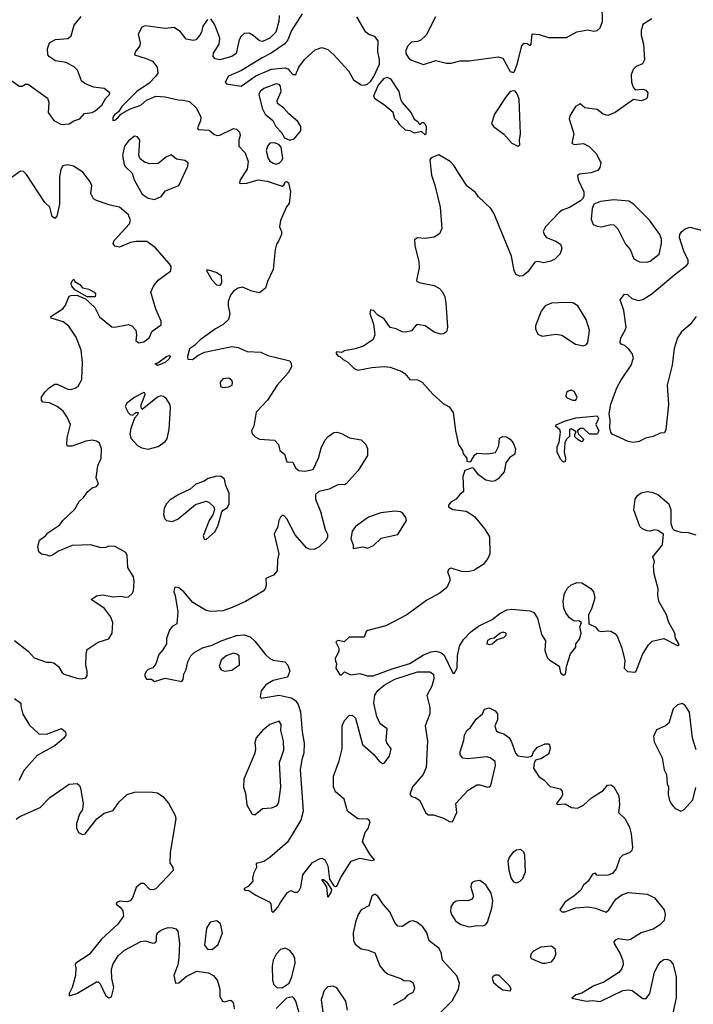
# Model space of a CAD drawing. Extents: x 1603745 to 1745082, y 385868 to 533966.
# Tile 573 of 646: x 1648199 to 1652628, y 480245 to 486717. Entities that reach past the tile are written whole.
import ezdxf

# ---------------------------------------------------------------- set-up
doc = ezdxf.new("R2010")
doc.units = 0

msp = doc.modelspace()

# ---------------------------------------------------------------- linework, layer by layer
at = {"layer": '0CON20XD'}
for points in [[(1651445, 486370), (1651453.3, 486376.7), (1651469.2, 486425), (1651500, 486545), (1651515, 486563.3), (1651535, 486560), (1651555, 486547.5), (1651562.5, 486555), (1651567.5, 486622.5), (1651615, 486620), (1651675, 486600), (1651795, 486599.2), (1651862.7, 486637.3), (1651935, 486650.8), (1651975, 486640.8), (1651995, 486645.7), (1652015.9, 486664.1), (1652030.4, 486705), (1652028.1, 486805)], [(1647824.6, 486725), (1647783.8, 486645), (1647787.7, 486605), (1647832.2, 486535), (1647873.6, 486513.6), (1647899.5, 486509.5), (1647965, 486513.6), (1647982.9, 486505), (1647982.4, 486447.6), (1647955.6, 486375), (1647962.2, 486355), (1647975, 486340.8), (1648045, 486313.3), (1648125, 486324), (1648155, 486310), (1648195, 486278.8), (1648215, 486278.8), (1648237.7, 486292.3), (1648255, 486292), (1648381.7, 486201.7), (1648392, 486175), (1648385.9, 486105.9), (1648425, 486054), (1648475, 486028.5)], [(1648475, 486028.5), (1648525, 486033.1), (1648555, 486051.4), (1648594, 486065), (1648625, 486099.4), (1648675, 486107.5), (1648695, 486117.1), (1648739.5, 486155), (1648765, 486201.2), (1648790, 486225), (1648792.5, 486235), (1648754.4, 486264.4), (1648685, 486273.2), (1648627.1, 486297.1), (1648605.3, 486315.3), (1648579.1, 486385), (1648560, 486405), (1648505, 486434.5), (1648435, 486446.9), (1648395, 486471.4), (1648384.4, 486485), (1648381.9, 486525), (1648396.2, 486565), (1648435, 486585.5), (1648515, 486592.5), (1648538.5, 486611.5), (1648558.7, 486681.3), (1648603.2, 486736.8)], [(1649905.6, 486745), (1649902.7, 486705), (1649884.4, 486635), (1649845, 486594.5), (1649795, 486572.2), (1649775, 486577.1), (1649733.5, 486613.5), (1649707.6, 486627.6), (1649674.5, 486625.5), (1649655, 486608), (1649641.9, 486585), (1649622.5, 486495), (1649593.3, 486475), (1649515, 486452.2), (1649485, 486459.2), (1649470.8, 486475), (1649473.6, 486496.4), (1649511.5, 486555), (1649514.4, 486595), (1649482.4, 486682.4), (1649455, 486722)], [(1650057.6, 486755), (1649986.5, 486645), (1649962, 486585), (1649942, 486558), (1649852.6, 486497.4), (1649793.2, 486466.8), (1649658.3, 486381.7), (1649571.2, 486345), (1649550, 486305), (1649560, 486295), (1649655, 486280), (1649752.2, 486347.8), (1649855, 486390.5), (1649945, 486400.5), (1649963.2, 486393.2), (1649978, 486375), (1649995, 486356.2), (1650015, 486355.6), (1650034.1, 486405), (1650071.8, 486455), (1650142.2, 486517.8), (1650185, 486534.2), (1650225, 486520.5), (1650265, 486486.5), (1650360.5, 486380.5), (1650395, 486321.2), (1650445, 486289.2), (1650465, 486285.5), (1650485, 486292.3), (1650507.5, 486312.5), (1650526.9, 486343.1), (1650565.3, 486425.3), (1650565.9, 486455.9), (1650553.3, 486505), (1650556.9, 486576.9), (1650534, 486605), (1650495, 486619.6), (1650474.6, 486635), (1650415.8, 486735)], [(1650933.3, 486735), (1650870.8, 486615), (1650837.4, 486582.6), (1650815, 486573.1), (1650775, 486569.5), (1650750.4, 486545), (1650738.1, 486515), (1650737.5, 486495), (1650756, 486465), (1650775, 486450), (1650855, 486421.4), (1650935, 486448.6), (1651005, 486430.8), (1651035, 486430), (1651095, 486447.1), (1651155, 486445.8), (1651345, 486472), (1651375, 486463.3), (1651423.8, 486375), (1651445, 486370)], [(1649435, 486718.8), (1649404.3, 486675), (1649395.7, 486635), (1649384.2, 486615), (1649358, 486585), (1649339.2, 486579.2), (1649295, 486588.1), (1649257.6, 486637.6), (1649215, 486664.3), (1649155, 486659.5), (1649025, 486675.7), (1649001.7, 486668.3), (1648978.3, 486621.7), (1648990.6, 486565), (1648989.4, 486545), (1648959.2, 486505), (1648953.3, 486485), (1649031.9, 486461.9), (1649072.9, 486442.9), (1649103.8, 486405), (1649107.5, 486365), (1649095.5, 486345), (1649050.4, 486299.6), (1648970, 486245), (1648870.6, 486145), (1648850, 486110), (1648825, 486094), (1648812.5, 486075), (1648812.5, 486055), (1648825, 486056.2), (1648845, 486070.8), (1648864.1, 486095.9), (1648921.8, 486128.2), (1648996.3, 486153.7), (1649032.3, 486187.7), (1649095, 486213.6), (1649155, 486210.4), (1649240.6, 486189.4), (1649275, 486188.3), (1649315, 486178.1), (1649362.1, 486135), (1649389.5, 486075), (1649387.8, 486052.2), (1649368.6, 486005), (1649373.8, 485993.8), (1649445, 485991.5), (1649475, 485963.1), (1649495, 485954.5), (1649515, 485958.5), (1649605, 486001.4), (1649625, 485997.1), (1649645, 485976.2), (1649649.2, 485955), (1649639.5, 485925), (1649640, 485885), (1649681.2, 485841.2), (1649700.5, 485785), (1649696, 485734), (1649649.2, 485665), (1649644, 485645), (1649649.5, 485639.5), (1649692.4, 485642.4), (1649766.4, 485663.6), (1649825.6, 485655.6), (1649925, 485623.3), (1649935, 485630), (1649945, 485650), (1649955, 485652.5), (1649967.5, 485645), (1649978.8, 485585), (1649971.7, 485508.3), (1649953, 485487), (1649913, 485397), (1649907.5, 485355), (1649920, 485325), (1649921.2, 485305), (1649901.7, 485261.7), (1649888.3, 485241.7), (1649880, 485205), (1649866, 485075), (1649828.6, 484995), (1649815, 484951.2), (1649775, 484922), (1649725, 484932), (1649665, 484958.5), (1649635, 484952.1), (1649605, 484932.9), (1649585.2, 484905), (1649570.9, 484865), (1649569.7, 484835), (1649582, 484785), (1649571.2, 484745), (1649536.9, 484713.1), (1649486.9, 484685), (1649385, 484613.1), (1649347.8, 484575), (1649315, 484553.3), (1649301.8, 484501.8), (1649305.8, 484485.8), (1649335, 484482), (1649371.1, 484508.9), (1649415, 484531.2), (1649595, 484569.6), (1649635, 484561.5), (1649695, 484535.7), (1649785, 484532), (1649830.3, 484510.3), (1649885, 484495.7), (1649975, 484474), (1649985, 484457.5), (1649986.7, 484435), (1649964.4, 484395), (1649891.9, 484315), (1649829.4, 484215), (1649755, 484136.7), (1649738, 484045), (1649723.8, 484015), (1649727.5, 483995), (1649747.5, 483975), (1649775, 483960), (1649875, 483952.5), (1649900, 483925), (1649910, 483885), (1649940.7, 483860.7), (1649955, 483810), (1649995, 483807.5), (1650011.7, 483771.7), (1650035, 483753.8), (1650075, 483748.8), (1650129.7, 483760.3), (1650164, 483835), (1650180.6, 483899.4), (1650208.2, 483955), (1650225, 483975.5), (1650265, 484002.9), (1650285, 484004.6), (1650316, 483996), (1650367.4, 483967.4), (1650444.3, 483954.3), (1650476, 483925), (1650487.1, 483897.1), (1650485, 483852.5), (1650425, 483753.8), (1650345, 483666.7), (1650335, 483660), (1650295, 483661.2), (1650235, 483630), (1650165, 483616.2), (1650143.3, 483595), (1650144, 483565), (1650178, 483485), (1650208.8, 483365), (1650224, 483335), (1650224, 483315), (1650214, 483295), (1650167.8, 483252.2), (1650135, 483234.3), (1650105, 483235.6), (1650085, 483244.4), (1650010.8, 483330.8), (1649955.6, 483435.6), (1649935, 483457.5), (1649925, 483457.5), (1649915, 483447.5), (1649903.3, 483425), (1649896.2, 483385), (1649872.5, 483335), (1649902.5, 483205), (1649893.8, 483166.2), (1649891.2, 483095), (1649868, 483065), (1649817, 483043), (1649818.8, 482998.8), (1649812.5, 482975), (1649799.8, 482960.2), (1649768.3, 482941.7), (1649685, 482891.5), (1649596.7, 482853.3), (1649535, 482831.5), (1649455, 482826.2), (1649425, 482833.9), (1649337, 482887), (1649278.6, 482955), (1649245, 482983.3), (1649225, 482987.5), (1649217, 482983), (1649213.1, 482955), (1649222.2, 482932.2), (1649239.4, 482825), (1649233.2, 482746.8), (1649202.1, 482727.9), (1649183.8, 482705), (1649165, 482650), (1649163.8, 482615), (1649141.4, 482575), (1649114.5, 482545), (1649095, 482483.3), (1649075, 482457.5), (1649045, 482446), (1649034, 482435), (1649022, 482415), (1649021.7, 482401.7), (1649033, 482383), (1649065, 482381.2), (1649086.2, 482366.2), (1649155, 482388.6), (1649265, 482366.7), (1649275, 482380), (1649278.8, 482415), (1649294.4, 482445.6), (1649304.1, 482495.9), (1649323.8, 482535), (1649343.9, 482556.1), (1649401.9, 482588.1), (1649464.7, 482604.7), (1649525, 482634.8), (1649625, 482669), (1649675, 482673.7), (1649715, 482660.6), (1649745, 482632.4), (1649815, 482544.5), (1649845, 482518.1), (1649865, 482506.9), (1649943.3, 482495), (1649961.9, 482475), (1649976, 482435), (1649959.2, 482395), (1649866.3, 482373.7), (1649817.5, 482345), (1649786.7, 482305), (1649780, 482265), (1649786.4, 482256.4), (1649905, 482277.1), (1649985, 482260.3), (1650011.8, 482241.8), (1650029.8, 482215), (1650045, 482167.5), (1650056.6, 482036.6), (1650070.5, 481960.5)], [(1652355, 486722), (1652295.9, 486684.1), (1652284.1, 486645.9), (1652285.9, 486615.9), (1652300.8, 486555), (1652306.4, 486453.6), (1652293, 486427), (1652251.7, 486408.3), (1652231.7, 486388.3), (1652219.2, 486355), (1652220.8, 486305), (1652232.1, 486272.1), (1652245, 486256.2), (1652295, 486260), (1652315, 486254), (1652328.1, 486235), (1652325, 486203.3), (1652315, 486193.8), (1652285, 486184), (1652235, 486192.5), (1652115, 486106), (1652065, 486086), (1652035, 486096.2), (1651995, 486126.7), (1651915, 486136.2), (1651885, 486163.3), (1651852.5, 486145), (1651815.8, 486085), (1651811.9, 486065), (1651842.7, 485967.3), (1651830, 485905), (1651845, 485896.2), (1651905, 485902.2), (1651944, 485884), (1651990.5, 485835), (1652019.1, 485775), (1652014.4, 485745.6), (1652000, 485725), (1651955, 485709.2), (1651879.3, 485700.7), (1651867.5, 485692.5), (1651871.2, 485665), (1651907.5, 485585), (1651908, 485555), (1651900.5, 485539.5), (1651886.7, 485525), (1651815, 485482), (1651765.8, 485464.2), (1651745, 485448.8), (1651656.2, 485355), (1651641.2, 485325), (1651649.3, 485299.3), (1651662.5, 485285), (1651725, 485260.6), (1651755, 485240.8), (1651763.6, 485215), (1651751.7, 485178.3), (1651717.8, 485142.2), (1651691.3, 485128.7), (1651645, 485119.2), (1651605, 485126.7), (1651585, 485122.5), (1651540.9, 485059.1), (1651506.8, 485033.2), (1651485, 485030.8), (1651462.4, 485042.4), (1651449.2, 485065), (1651432.3, 485162.3), (1651317.5, 485445), (1651295.9, 485475.9), (1651215, 485553.3), (1651195, 485580), (1651142.3, 485622.3), (1651086, 485706), (1651056.2, 485755), (1651030, 485785), (1650955, 485827.5), (1650905, 485807.5), (1650896.7, 485795), (1650905.8, 485695), (1650929.4, 485629.4), (1650962.7, 485485), (1650974.4, 485345), (1650960.3, 485309.7), (1650925, 485287.1), (1650865, 485278), (1650815, 485283.3), (1650795, 485270), (1650797, 485233), (1650824, 485125), (1650826.2, 485085), (1650807.5, 485005), (1650810, 484995), (1650835, 484986.2), (1650925, 484970), (1650959.4, 484949.4), (1650978.8, 484928.8), (1650994.2, 484895), (1651000, 484855), (1651011.4, 484695), (1651005, 484664), (1650985, 484650.8), (1650965, 484649.2), (1650925, 484662.5), (1650865, 484703.8), (1650815, 484713.8), (1650802.9, 484707.1), (1650775, 484671.2), (1650737.3, 484662.7), (1650715, 484664.3), (1650675, 484684.2), (1650635, 484694.4), (1650595, 484750), (1650554.2, 484774.2), (1650525, 484806.2), (1650505, 484810), (1650502, 484785), (1650526, 484715), (1650534.2, 484645.8), (1650524.3, 484615), (1650458.8, 484571.2), (1650405, 484552.2), (1650335, 484540), (1650315, 484530), (1650285, 484532.5), (1650277.5, 484525), (1650292.5, 484505), (1650305, 484502.5), (1650325, 484482.5), (1650355.9, 484465.9), (1650397.5, 484425), (1650423, 484413), (1650515, 484430.9), (1650595, 484437.7), (1650635, 484432.7), (1650707.4, 484407.4), (1650730.9, 484390.9), (1650765, 484351.2), (1650815, 484350.4), (1650844.8, 484334.8), (1650915, 484254.3), (1650982.9, 484192.9), (1651023, 484173), (1651050, 484135), (1651065.6, 484015), (1651084.5, 483925), (1651111.2, 483885), (1651115, 483863.3), (1651140, 483835), (1651140, 483815), (1651155, 483810), (1651166.4, 483813.6), (1651190, 483855), (1651205, 483866.7), (1651275, 483862.2), (1651328.1, 483871.9), (1651349.2, 483915), (1651354.3, 483965), (1651375, 483977.8), (1651400, 483975), (1651425, 483959.4), (1651443.1, 483935), (1651460, 483895), (1651455, 483861.2), (1651421.9, 483838.1), (1651395.8, 483805), (1651384.2, 483745), (1651345, 483699.2), (1651325, 483685.6), (1651305, 483681.1), (1651265, 483690.8), (1651216.7, 483725), (1651185, 483766.7), (1651175, 483770), (1651125, 483752.5), (1651112.9, 483715), (1651117.5, 483615), (1651092.5, 483595), (1651070, 483565), (1651034.2, 483545.8), (1651017.5, 483525), (1651017.5, 483515), (1651046.9, 483496.9), (1651135, 483485.5), (1651170.6, 483465), (1651190.1, 483450.1), (1651258.3, 483368.3), (1651287.6, 483317.6), (1651290.4, 483205), (1651278.2, 483175), (1651247.1, 483135), (1651185, 483096.1), (1651145, 483088.5), (1651105, 483089.1), (1651035, 483111.4), (1651021.9, 483108.1), (1651011.2, 483088.8), (1651027.5, 483045), (1651027.6, 483027.6), (1651006.7, 482985), (1650962.3, 482947.7), (1650875, 482901.1), (1650745.3, 482804.7), (1650607.6, 482732.4), (1650488, 482702), (1650477.5, 482695), (1650465, 482657.5), (1650365, 482657.5), (1650331.7, 482628.3), (1650295, 482636.7), (1650285, 482632.5), (1650277.5, 482625), (1650296.7, 482585), (1650296.7, 482563.3), (1650273, 482517), (1650275, 482500), (1650282.5, 482485), (1650277.5, 482455), (1650305, 482410), (1650315, 482410), (1650335, 482430), (1650375, 482410), (1650435, 482418.8), (1650484.2, 482404.2), (1650524, 482404), (1650649.1, 482450.9), (1650765, 482484.1), (1650855, 482542), (1650905, 482561.6), (1650935.7, 482565.7), (1650967.7, 482557.7), (1650990.1, 482540.1), (1651045, 482426.7), (1651055, 482420), (1651076.2, 482455), (1651077.7, 482535), (1651091.7, 482598.3), (1651116.9, 482643.1), (1651165.8, 482694.2), (1651215, 482731.2), (1651304.6, 482775), (1651355, 482814.2), (1651402.1, 482837.9), (1651435, 482842.9), (1651555, 482830.5)], [(1650865, 485960), (1650841.7, 485981.7), (1650795, 485970), (1650767, 485987), (1650735, 485990), (1650697.5, 486025), (1650686.4, 486046.4), (1650666.7, 486065), (1650655, 486106.7), (1650598.8, 486155), (1650535, 486197.1), (1650528.2, 486215), (1650555.4, 486285), (1650595, 486329.5), (1650615, 486338.1), (1650637.2, 486327.2), (1650691.2, 486245), (1650702.9, 486195), (1650715, 486173.3), (1650773.3, 486105), (1650793.6, 486063.6), (1650816.4, 486046.4), (1650825, 486030), (1650835, 486030), (1650845, 486040), (1650855, 486040), (1650865, 486030), (1650872.5, 486015), (1650870, 485965), (1650865, 485960)], [(1649975, 485925.7), (1650005, 485932.5), (1650048, 485985), (1650048.1, 486015), (1650028, 486048), (1649968.3, 486098.3), (1649935, 486135.8), (1649894.2, 486165), (1649892, 486185), (1649917.8, 486245), (1649915, 486278.8), (1649905, 486290), (1649885, 486294.3), (1649805, 486264.4), (1649780, 486245), (1649772.5, 486225), (1649794.5, 486135), (1649812.5, 486095), (1649863.8, 486053.8), (1649884.4, 486015), (1649921.4, 485975), (1649940.9, 485940.9), (1649975, 485925.7)], [(1651475, 485884.3), (1651488.1, 485895), (1651484.3, 485925), (1651492.6, 485967.4), (1651482.5, 486195), (1651469.4, 486229.4), (1651456.4, 486246.4), (1651445, 486250), (1651425, 486243.8), (1651392.9, 486205), (1651321.9, 486095), (1651301.2, 486035), (1651313.8, 486015), (1651382.5, 485965), (1651435, 485904), (1651475, 485884.3)], [(1649085, 485534.4), (1649130, 485555), (1649157.3, 485592.7), (1649245, 485627.5), (1649305, 485753.3), (1649308, 485775), (1649285, 485792), (1649230, 485800), (1649195, 485827.5), (1649163.8, 485815), (1649109.7, 485770.3), (1649055, 485770), (1649020.2, 485780.2), (1648992.6, 485802.6), (1648982.5, 485825), (1648990, 485925), (1648975, 485946.2), (1648955, 485951.2), (1648915, 485921.2), (1648887.5, 485885), (1648874.3, 485825), (1648885.7, 485765), (1648895, 485749.2), (1648938.8, 485708.8), (1648951.4, 485665), (1649005, 485570), (1649044.5, 485544.5), (1649085, 485534.4)], [(1649885, 485767.5), (1649905, 485773.8), (1649921.3, 485788.7), (1649928.6, 485805), (1649918.1, 485878.1), (1649904.3, 485894.3), (1649876.4, 485906.4), (1649845, 485904.4), (1649827.8, 485885), (1649820, 485855), (1649834, 485804), (1649845, 485786), (1649865, 485772.5), (1649885, 485767.5)], [(1648605, 482384.2), (1648635, 482391.2), (1648643.3, 482405), (1648643.8, 482435), (1648634.2, 482475), (1648635.8, 482545.8), (1648642.4, 482577.6), (1648715, 482626), (1648785, 482648), (1648806.9, 482685), (1648811.9, 482755), (1648795.5, 482795), (1648756, 482846), (1648670, 482905), (1648705, 482930), (1648745, 482935.6), (1648815, 482922.1), (1648865, 482927.3), (1648895, 482920), (1648915, 482922.9), (1648939.2, 482945), (1648946.6, 482963.4), (1648952.1, 483025), (1648948.2, 483055), (1648910, 483115), (1648905.4, 483195), (1648896.5, 483215), (1648826.7, 483255), (1648785, 483255.6), (1648765, 483247.5), (1648735, 483245.7), (1648665.7, 483265.7), (1648545, 483260.9), (1648455, 483222.9), (1648415, 483196), (1648395, 483191.2), (1648378, 483198), (1648343, 483203), (1648325, 483220), (1648318, 483255), (1648330, 483295), (1648370, 483325), (1648385, 483343.8), (1648463.9, 483396.1), (1648484.1, 483425.9), (1648561.7, 483498.3), (1648591.2, 483548.8), (1648618.8, 483575), (1648646.1, 483613.9), (1648675, 483640), (1648705, 483647.5), (1648717.5, 483665), (1648702.5, 483705), (1648714.2, 483785), (1648735.7, 483834.3), (1648737.1, 483895), (1648723.6, 483933.6), (1648705, 483946.9), (1648675, 483951.9), (1648635, 483945.6), (1648545, 483913.3), (1648514.2, 483914.2), (1648508.8, 483925), (1648512.3, 483967.7), (1648533.3, 484055), (1648512.5, 484105), (1648485, 484142.9), (1648445, 484174.4), (1648395, 484197.5), (1648352, 484202), (1648342.5, 484215), (1648343.3, 484235), (1648365, 484267.5), (1648395, 484300), (1648429.5, 484320.5), (1648445, 484320), (1648515, 484287.8), (1648535, 484286.7), (1648565, 484294.4), (1648585, 484308.6), (1648607.6, 484352.4), (1648612.1, 484465), (1648604.6, 484545), (1648570.9, 484630.9), (1648521.8, 484701.8), (1648485, 484730.6), (1648407.5, 484755), (1648403.3, 484765), (1648485, 484817.5), (1648500.6, 484839.4), (1648525, 484898.8), (1648535.6, 484904.4), (1648575.6, 484905.6), (1648632.4, 484882.4), (1648693.3, 484825), (1648723.1, 484763.1), (1648805, 484698.1), (1648825, 484695.6), (1648915, 484712.9), (1648936, 484705), (1648964, 484675), (1648968, 484645), (1648963.8, 484605), (1648982.7, 484592.7), (1649015, 484600), (1649051.2, 484625), (1649070.5, 484669.5), (1649129.1, 484710.9), (1649129.5, 484735), (1649095.6, 484815), (1649060.8, 484925), (1649080, 484965), (1649108.8, 485005), (1649193.8, 485065), (1649195.9, 485094.1), (1649185, 485111.2), (1649090, 485220), (1649035, 485258.8), (1648965, 485258.8), (1648928.3, 485251.7), (1648855, 485222), (1648825, 485227.5), (1648813.8, 485245), (1648821.2, 485265), (1648922, 485375), (1648927.7, 485397.7), (1648914.4, 485434.4), (1648856.2, 485485), (1648795, 485497.1), (1648705, 485527.8), (1648685, 485540), (1648667.8, 485575), (1648672.7, 485625), (1648665, 485649.2), (1648615, 485714.3), (1648554.1, 485754.1), (1648516.5, 485763.5), (1648483.1, 485756.9), (1648469.1, 485730.9), (1648460.7, 485685), (1648461.4, 485505), (1648444.1, 485425.9), (1648430.7, 485409.3), (1648412.1, 485422.1), (1648396.7, 485485), (1648365, 485515.8), (1648245, 485698.6), (1648225, 485718), (1648205, 485722), (1648095, 485642)], [(1652325, 485122.5), (1652345, 485130), (1652404.3, 485175), (1652419.6, 485245), (1652419.3, 485275), (1652407.9, 485305), (1652338.9, 485398.9), (1652235, 485504.2), (1652205, 485524.3), (1652105, 485533.1), (1652018.3, 485521.7), (1651973.3, 485505), (1651962, 485475), (1651957.1, 485405), (1651970.3, 485370.3), (1651995, 485358.6), (1652025, 485355.6), (1652085, 485370.8), (1652105, 485368), (1652130.9, 485340.9), (1652181.2, 485241.2), (1652213.1, 485205), (1652237.5, 485145), (1652275, 485124.4), (1652325, 485122.5)], [(1652647.5, 484765), (1652607.5, 484712.5), (1652550.4, 484665), (1652525, 484625.7), (1652503.1, 484555), (1652488.2, 484445), (1652456.5, 484315), (1652465.8, 484185), (1652447.5, 484022.5), (1652438.8, 484001.2), (1652410.7, 483999.3), (1652365, 483977.5), (1652314.1, 483965.9), (1652272.5, 483945), (1652232.3, 483937.7), (1652200, 483945), (1652095, 483992), (1652085.6, 484005.6), (1652079.6, 484035), (1652082.2, 484085), (1652075.8, 484125), (1652085, 484189.2), (1652125, 484295.8), (1652150.8, 484345), (1652219.1, 484445), (1652234.3, 484494.3), (1652225, 484523.3), (1652205, 484550), (1652177.5, 484575), (1652153.6, 484583.6), (1652146.7, 484595), (1652152.5, 484625), (1652180.8, 484675), (1652185.7, 484695), (1652170.8, 484805), (1652146.7, 484875), (1652175, 484913.3), (1652195, 484910), (1652224.7, 484884.7), (1652265, 484870), (1652295, 484877.1), (1652355, 484914.6), (1652508.2, 485045), (1652580.8, 485099.2), (1652593.3, 485115), (1652593.5, 485135), (1652565, 485196), (1652537.3, 485285), (1652539.6, 485305), (1652552.5, 485325), (1652575, 485341.6), (1652605, 485352.1), (1652705, 485326.7)], [(1649515, 484970), (1649495, 484972.1), (1649464.5, 485005), (1649428.8, 485065), (1649432.5, 485075), (1649495.6, 485055.6), (1649524.4, 485034.4), (1649526, 484986), (1649515, 484970)], [(1648644, 484894), (1648562, 484942), (1648542.5, 484965), (1648538.8, 484985), (1648545, 485000), (1648555, 485010), (1648562.5, 484995), (1648595, 484976.7), (1648613.1, 484953.1), (1648655, 484945.8), (1648690, 484925), (1648698.8, 484915), (1648695, 484894.2), (1648644, 484894)], [(1651905, 484572.5), (1651925, 484582), (1651935.6, 484595), (1651944.8, 484675), (1651924.6, 484745), (1651868.6, 484835), (1651835, 484854.5), (1651795, 484858.5), (1651695, 484853.8), (1651653.8, 484835), (1651628.7, 484801.3), (1651589.4, 484705), (1651589.4, 484685), (1651605, 484649.2), (1651635, 484636.7), (1651725, 484649.2), (1651764.1, 484644.1), (1651853.1, 484583.1), (1651905, 484572.5)], [(1649105, 484443.3), (1649090, 484455), (1649108.3, 484461.7), (1649166.2, 484505), (1649185, 484510), (1649192, 484505), (1649180.6, 484485), (1649155, 484464.4), (1649105, 484443.3)], [(1649535, 484298.8), (1649575, 484302.5), (1649595.8, 484315), (1649599.2, 484335), (1649594, 484345), (1649575, 484360), (1649533.9, 484356.1), (1649516.7, 484333.3), (1649520, 484305), (1649535, 484298.8)], [(1649045, 483894.4), (1649109.5, 483910.5), (1649155, 483944), (1649168.3, 483961.7), (1649182.5, 484025), (1649191.7, 484161.7), (1649188, 484185), (1649165.3, 484225.3), (1649145, 484240.9), (1649125, 484243.8), (1649105, 484235.3), (1649003.9, 484153.9), (1648997, 484167), (1648998, 484185), (1649023.8, 484253.8), (1649023, 484263), (1649015, 484266), (1648956, 484235), (1648904.3, 484195.7), (1648893.8, 484175), (1648912, 484135), (1648925, 484121.2), (1648942.5, 484117.5), (1648962.5, 484135), (1648977.5, 484135), (1648975, 484120), (1648953.3, 484096.7), (1648930.6, 484029.4), (1648922.5, 483995), (1648929.1, 483965), (1648975, 483917.3), (1649003.3, 483903.3), (1649045, 483894.4)], [(1651855, 484216.7), (1651863.8, 484235), (1651845, 484272), (1651825, 484280.8), (1651805, 484276), (1651794.4, 484265.6), (1651790, 484245), (1651795, 484233.8), (1651833.3, 484216.7), (1651855, 484216.7)], [(1651775, 483807.5), (1651756.2, 483825), (1651732.1, 483872.1), (1651731.9, 483908.1), (1651745, 483940), (1651755.8, 484005), (1651750.5, 484020.5), (1651722.5, 484045), (1651726.4, 484053.6), (1651782, 484078), (1651855, 484098.8), (1651995, 484112.7), (1652003.8, 484095), (1651986.5, 484055), (1652007.1, 484015), (1651995, 483993.3), (1651945, 483992.5), (1651905, 484030), (1651885, 484030), (1651867.5, 484015), (1651870, 483995), (1651905, 483960), (1651900, 483945), (1651893, 483943), (1651870, 483955), (1651850, 483975), (1651848.3, 483991.7), (1651858.3, 484008.3), (1651825, 484026.7), (1651815, 484022.5), (1651813.3, 483976.7), (1651795, 483960), (1651784.2, 483935), (1651778, 483875), (1651787.5, 483835), (1651785, 483810), (1651775, 483807.5)], [(1649425, 483300), (1649485, 483353.3), (1649503.8, 483395), (1649528.3, 483481.7), (1649536.1, 483493.9), (1649565, 483511.2), (1649575.6, 483535), (1649575.6, 483605), (1649555.6, 483655), (1649546.8, 483696.8), (1649525, 483714.3), (1649495, 483715.5), (1649438.3, 483701.7), (1649408, 483682), (1649356.8, 483663.2), (1649319.2, 483630.8), (1649245, 483596.7), (1649188.7, 483561.3), (1649164.2, 483535), (1649150, 483505), (1649144.5, 483465), (1649154.4, 483435), (1649165, 483424.4), (1649205, 483418.1), (1649242, 483435), (1649355, 483530.8), (1649425, 483551.2), (1649443.3, 483545), (1649476.7, 483515), (1649481.2, 483495), (1649468.3, 483461.7), (1649444.2, 483425), (1649406.7, 483325), (1649411.7, 483301.7), (1649425, 483300)], [(1651555, 482830.5), (1651580.6, 482820.6), (1651602.8, 482782.8), (1651630.8, 482675), (1651655.6, 482635), (1651651.2, 482571.2), (1651666.2, 482525), (1651685, 482506.2), (1651745, 482467.5), (1651754.3, 482424.3), (1651775, 482407.5), (1651785, 482412.5), (1651790, 482425), (1651794.2, 482465), (1651821.3, 482548.7), (1651855, 482592.5), (1651856.7, 482615), (1651880, 482645), (1651891.2, 482685), (1651881.2, 482725), (1651892.5, 482755), (1651876.1, 482766.1), (1651845, 482763.3), (1651815, 482786), (1651788.8, 482818.8), (1651777.6, 482847.6), (1651772.1, 482895), (1651781.1, 482945), (1651800.8, 482979.2), (1651825, 483001.4), (1651865, 483016.7), (1651895, 483014.4), (1651955, 482977.1), (1651972.5, 482955), (1651980, 482915), (1651958.8, 482845), (1651938.8, 482805), (1651940, 482745), (1651982.5, 482725), (1652005, 482700), (1652025, 482696.2), (1652065, 482700.8), (1652085, 482697.1), (1652111.1, 482681.1), (1652128.1, 482665), (1652157.1, 482585), (1652178.6, 482505), (1652174.3, 482454.3), (1652195, 482432.5), (1652245, 482427.5), (1652252.5, 482435), (1652294, 482545), (1652332.7, 482607.3), (1652357.3, 482632.7), (1652435, 482650), (1652525, 482604.2), (1652535, 482610), (1652511.2, 482651.2), (1652506.2, 482685), (1652466.7, 482755), (1652452, 482805), (1652400.6, 482895), (1652394.3, 482935), (1652397.5, 482975), (1652370, 483075), (1652365.5, 483125), (1652372.5, 483155), (1652362.5, 483185), (1652426.2, 483265), (1652432.5, 483335), (1652395, 483360), (1652375, 483364), (1652345, 483355.7), (1652325, 483357.8), (1652295, 483368.5), (1652275.9, 483385.9), (1652237.8, 483495), (1652246.7, 483565), (1652261.4, 483588.6), (1652285, 483606.9), (1652324.5, 483615.5), (1652355, 483611.5), (1652395.8, 483595), (1652467.5, 483535), (1652480, 483495), (1652480, 483405), (1652491.7, 483371.7), (1652501.7, 483361.7), (1652545, 483347.5), (1652595, 483345.7), (1652645, 483331.4)], [(1650391.7, 483241.7), (1650455, 483252), (1650485, 483244), (1650525, 483261.2), (1650575, 483308.1), (1650686.3, 483333.7), (1650742.9, 483425), (1650738.1, 483445), (1650717.1, 483475), (1650702.8, 483482.8), (1650665, 483487.3), (1650573.8, 483476.2), (1650492.3, 483447.7), (1650407.5, 483385), (1650385.8, 483355), (1650376, 483305), (1650392.5, 483265), (1650391.7, 483241.7)], [(1651285, 482610), (1651305, 482614), (1651337.5, 482642.5), (1651382.5, 482655), (1651398.3, 482671.7), (1651397.5, 482685), (1651375, 482690), (1651355, 482681.2), (1651318.8, 482651.2), (1651295, 482648), (1651275, 482636.2), (1651270, 482615), (1651285, 482610)], [(1648165, 482636.7), (1648255, 482565.7), (1648295, 482523.3), (1648375, 482493.3), (1648405, 482494.2), (1648426.6, 482486.6), (1648455.6, 482465.6), (1648477.4, 482427.4), (1648491.2, 482415), (1648575, 482388), (1648605, 482384.2)], [(1649545, 482434), (1649595, 482442), (1649643.8, 482476.2), (1649643.3, 482535), (1649626.8, 482546.8), (1649605, 482552), (1649557.5, 482535), (1649525, 482506.2), (1649510, 482465), (1649525, 482442.5), (1649545, 482434)], [(1650070.5, 481960.5), (1650067.5, 481895), (1650053.4, 481853.4), (1650043.8, 481786.2), (1650064.1, 481515), (1650048.7, 481455), (1649959.1, 481310.9), (1649845, 481209.2), (1649805, 481183.3), (1649755, 481170), (1649756.4, 481143.6), (1649737.5, 481105), (1649730, 481075), (1649732.5, 481055), (1649700.8, 481019.2), (1649673.3, 481005), (1649680, 480995), (1649705, 480993.3), (1649751.7, 480961.7), (1649838.5, 480918.5), (1649850, 480905), (1649855, 480860), (1649865, 480847.5), (1649897.3, 480882.7), (1649913.3, 480915), (1649960.5, 480979.5), (1649985, 480992.5), (1650005, 480982.5), (1650025, 480982.5), (1650037.5, 480992.5), (1650048, 481015), (1650060, 481095), (1650124, 481176), (1650175, 481204.3), (1650185, 481206), (1650205, 481194), (1650224.3, 481155), (1650236.7, 481066.7), (1650264.3, 481024.3), (1650275, 481019.2), (1650287.5, 481025), (1650311.4, 481078.6), (1650378.8, 481185), (1650435.8, 481205.8), (1650515, 481190.8), (1650532.5, 481195), (1650502.1, 481232.1), (1650454, 481315), (1650471.2, 481375), (1650490.5, 481399.5), (1650502.5, 481445), (1650497.5, 481455), (1650485, 481462.5), (1650422.5, 481465), (1650355, 481513.8), (1650332.4, 481592.4), (1650275, 481642), (1650263.6, 481675), (1650263.3, 481745), (1650300, 481845), (1650320, 481925), (1650318.9, 482075), (1650335, 482110), (1650366.4, 482143.6), (1650386.2, 482145), (1650407.5, 482125), (1650453.7, 481953.7), (1650525, 481888.6), (1650565, 481841.2), (1650585, 481828), (1650595, 481830), (1650630, 481875), (1650640.8, 481925), (1650613.5, 481963.5), (1650609.1, 481979.1), (1650615.7, 482055), (1650568.8, 482088.8), (1650547, 482137), (1650528, 482225), (1650533.8, 482276.2), (1650553.2, 482306.8), (1650595, 482342.7), (1650665, 482382.4), (1650815, 482430.5), (1650895, 482430.5), (1650920, 482415), (1650922.2, 482385), (1650909.4, 482335), (1650875.5, 482275), (1650895.5, 482195), (1650896.7, 482155), (1650864.5, 482075), (1650880, 481975), (1650872.3, 481802.3), (1650851.4, 481755), (1650781.2, 481675), (1650763.8, 481625), (1650775, 481611.2), (1650802.5, 481605), (1650830, 481585), (1650868, 481505), (1650885, 481491.2), (1650919.7, 481489.7), (1650985, 481469.2), (1651025, 481446.2), (1651045, 481443.3), (1651072.5, 481505), (1651066.2, 481565), (1651146.8, 481653.2), (1651205, 481687.5), (1651225, 481688), (1651275, 481672.5), (1651286, 481674), (1651295.9, 481684.1), (1651326.7, 481815), (1651325, 481840), (1651293.3, 481865), (1651267.7, 481872.3), (1651145, 481858.1), (1651112.8, 481862.8), (1651095.7, 481885), (1651094.5, 481904.5), (1651118.3, 481981.7), (1651123.1, 482015), (1651139.4, 482045), (1651162.9, 482065), (1651201.1, 482118.9), (1651242, 482155), (1651256.1, 482183.9), (1651285, 482194), (1651325, 482173.8), (1651340, 482155), (1651341.2, 482115), (1651323.3, 482075), (1651331.2, 482045), (1651344.5, 482034.5), (1651383, 482023), (1651415, 481999.2), (1651430, 481975), (1651460, 481895), (1651475, 481878.8), (1651535, 481870), (1651556.7, 481873.3), (1651569.3, 481880.7), (1651576.7, 481905), (1651604.2, 481935.8), (1651655, 481958), (1651675, 481958), (1651682.3, 481952.3), (1651687.5, 481925), (1651675, 481890), (1651625, 481858.8), (1651590.7, 481849.3), (1651580.7, 481829.3), (1651576.4, 481796.4), (1651613, 481743), (1651648.1, 481718.1), (1651685.9, 481675.9), (1651751.7, 481661.7), (1651766, 481646), (1651768.8, 481625), (1651761.2, 481608.8), (1651727.5, 481565), (1651735, 481557.5), (1651785, 481563.3), (1651827.7, 481537.7), (1651865.8, 481534.2), (1651905, 481554), (1651957.8, 481602.2), (1652035, 481651.2), (1652064.4, 481685.6), (1652085, 481688.1), (1652105, 481674.4), (1652137.7, 481615), (1652143.6, 481556.4), (1652136, 481505), (1652177.1, 481467.1), (1652209, 481409), (1652218.8, 481365), (1652227.5, 481275), (1652224.4, 481255.6), (1652209.3, 481240.7), (1652165, 481225.6), (1652144.7, 481205.3), (1652121.8, 481135), (1652095.8, 481105), (1652065, 481093.8), (1652005, 481090.8), (1651993.6, 481093.6), (1651985, 481106.7), (1651965, 481100), (1651937.5, 481055), (1651905, 481027.5), (1651888.8, 480995), (1651843.3, 480955), (1651785, 480919.2), (1651750, 480865), (1651763.6, 480853.6), (1651783.6, 480853.6), (1651855, 480879.4), (1651935, 480884.7), (1651985, 480876.1), (1652055, 480851.4), (1652073, 480867), (1652118.5, 480935), (1652158.9, 480965), (1652200.4, 480979.6), (1652325, 480968.1), (1652372.1, 480945), (1652436, 480865), (1652443.9, 480835), (1652436.2, 480795), (1652405.6, 480765), (1652365, 480738.8), (1652285, 480714.5), (1652215, 480671.8), (1652195, 480666.5), (1652135, 480674.3), (1652113.2, 480666.8), (1652106.2, 480655), (1652108, 480645), (1652147.7, 480577.7), (1652165, 480533.3), (1652167.7, 480505), (1652156.2, 480475), (1652138.5, 480455), (1652040.3, 480389.7), (1651975, 480366.4), (1651895, 480318.6), (1651855, 480307.5), (1651830, 480285), (1651925, 480266.4), (1651965, 480270), (1652015, 480264.3), (1652165, 480334.7), (1652205, 480339.7), (1652226.9, 480335), (1652295, 480283.1), (1652317.6, 480282.4), (1652341.9, 480315), (1652373.8, 480456.2), (1652397.8, 480502.2), (1652415, 480525.6), (1652435, 480539.4), (1652455, 480542.5), (1652475, 480532.9), (1652495, 480506), (1652515.8, 480425), (1652515, 480287.5), (1652479.2, 480125)], [(1648165, 482256), (1648206.7, 482225), (1648206.2, 482205), (1648221.2, 482151.2), (1648265, 482078.8), (1648325, 482023.8), (1648375, 482020), (1648475, 482058.8), (1648500, 482035), (1648502, 482015), (1648489.2, 481995), (1648432, 481945), (1648315, 481880.8), (1648230, 481785), (1648194.3, 481715.7)], [(1652646.6, 481916.6), (1652622.9, 481995), (1652603.6, 482165), (1652575, 482208), (1652555, 482222), (1652525, 482212.5), (1652495, 482187.5), (1652467.2, 482092.8), (1652445.4, 482074.6), (1652385, 482050), (1652365.3, 482004.7), (1652371.2, 481971.2), (1652422.2, 481865), (1652437.2, 481787.2), (1652451.4, 481755), (1652456.9, 481695), (1652464.3, 481675), (1652462.7, 481625), (1652471.6, 481585), (1652485, 481559.4), (1652507.5, 481535), (1652545, 481514.5)], [(1649745, 481490.8), (1649795, 481531.4), (1649855, 481536.7), (1649883.5, 481546.5), (1649895, 481556.2), (1649902.9, 481575), (1649917.3, 481672.7), (1649906.9, 481835), (1649935.5, 481915.5), (1649933.3, 481975), (1649916.9, 482045), (1649918.8, 482085), (1649906, 482106), (1649845, 482084), (1649795.8, 482045), (1649755, 481995.8), (1649744.5, 481965), (1649749.2, 481925), (1649744.3, 481895), (1649673.6, 481725), (1649671.2, 481671.2), (1649683.2, 481633.2), (1649692.7, 481555), (1649725, 481498), (1649745, 481490.8)], [(1648177.4, 481462.6), (1648200.9, 481479.1), (1648335, 481537.5), (1648396.9, 481605), (1648525, 481691.9), (1648576.9, 481696.9), (1648593, 481683), (1648600, 481665), (1648615.8, 481565), (1648611.4, 481525), (1648592.9, 481495), (1648574, 481434), (1648573.8, 481405), (1648586.7, 481375), (1648611.7, 481361.7), (1648630, 481365), (1648706.7, 481465), (1648755, 481500.9), (1648815, 481518.8), (1648853.8, 481575), (1648905.8, 481624.2), (1648955, 481639.2), (1649055, 481642.5), (1649105.5, 481635.5), (1649140.9, 481610.9), (1649177.3, 481567.3), (1649222.5, 481485), (1649226.7, 481465), (1649188.3, 481241.7), (1649186.7, 481175), (1649206.7, 481145), (1649208.8, 481125), (1649093.8, 481005), (1649075, 480997.1), (1649055, 481000), (1649018.3, 481038.3), (1648995, 481038.8), (1648965, 481013.3), (1648941.4, 480945), (1648925, 480925.8), (1648905, 480918.1), (1648855, 480922), (1648837.5, 480915), (1648833.9, 480903.9), (1648861.7, 480881.7), (1648878.5, 480858.5), (1648881.1, 480825), (1648845, 480771.5), (1648736.8, 480673.2), (1648656.9, 480573.1), (1648567.5, 480515), (1648563.3, 480505), (1648568.8, 480485), (1648566.2, 480435), (1648543.9, 480356.1), (1648524, 480315), (1648525, 480300), (1648575, 480316.2), (1648705, 480393.8), (1648715, 480393.3), (1648728.8, 480378.8), (1648765, 480300), (1648785, 480286.7), (1648802.5, 480295), (1648818.6, 480355), (1648804.5, 480414.5), (1648803.5, 480475), (1648815, 480510), (1648846.5, 480563.5), (1648888.5, 480601.5), (1648995, 480658.1), (1649025, 480662.2), (1649075, 480646.9), (1649090, 480650), (1649099.1, 480660.9), (1649098.6, 480695), (1649106.3, 480713.7), (1649125, 480731.1), (1649148.3, 480741.7), (1649175, 480749.5), (1649205, 480748.5), (1649225, 480740.6), (1649238.5, 480725), (1649250, 480645), (1649245, 480550), (1649238.6, 480505), (1649212.9, 480435), (1649224.2, 480384.2), (1649245, 480386.2), (1649295, 480428.6), (1649365, 480462.5), (1649441.3, 480451.3), (1649475, 480432), (1649499.8, 480399.8), (1649514.4, 480345), (1649516, 480296), (1649532.5, 480265), (1649545, 480261.2), (1649585, 480272.5), (1649596.4, 480266.4), (1649605, 480250), (1649610, 480215)], [(1652545, 481514.5), (1652567.8, 481525), (1652625, 481589.2), (1652645, 481670)], [(1651465, 481043.8), (1651490, 481055), (1651507.9, 481072.1), (1651524.3, 481115), (1651521.1, 481225), (1651514.3, 481245), (1651495, 481261.9), (1651465, 481257.3), (1651443.3, 481245), (1651419.5, 481215), (1651408.8, 481185), (1651416.2, 481126.2), (1651431.1, 481071.1), (1651445, 481050), (1651465, 481043.8)], [(1650225, 480950), (1650218, 481018), (1650185, 481065.7), (1650196.7, 481065), (1650218.3, 481048.3), (1650248.6, 480998.6), (1650245, 480980), (1650225, 480950)], [(1651155, 480754.2), (1651205, 480762.5), (1651245, 480760.8), (1651265, 480770), (1651275.6, 480785), (1651302.8, 480877.2), (1651310.9, 480925), (1651299.5, 480975), (1651265, 481030), (1651225, 481057.8), (1651193.3, 481055), (1651174.5, 481045.5), (1651168, 481035), (1651165.8, 481015), (1651183.8, 480955), (1651173.3, 480935), (1651145.7, 480924.3), (1651097, 480927), (1651067.9, 480922.1), (1651050.3, 480909.7), (1651034.4, 480885), (1651032.2, 480855), (1651037.8, 480835), (1651065, 480794), (1651099.4, 480769.4), (1651155, 480754.2)], [(1650900, 480125), (1651042.4, 480267.6), (1651084.6, 480345), (1651091.2, 480385), (1651073.1, 480433.1), (1650978.8, 480535), (1650970, 480585), (1650955, 480613.8), (1650891.2, 480661.2), (1650875.6, 480715), (1650849.4, 480755), (1650810.8, 480785), (1650785, 480793.6), (1650765, 480789.5), (1650715, 480757.1), (1650685, 480758), (1650665, 480782), (1650632.5, 480852.5), (1650586.7, 480905), (1650555, 480956), (1650535, 480968.6), (1650513.6, 480956.4), (1650495, 480892.9), (1650444.2, 480865), (1650424.3, 480834.3), (1650406.1, 480785), (1650392.5, 480715), (1650394.4, 480665), (1650405, 480640.8), (1650445, 480608.9), (1650490.7, 480600.7), (1650533.3, 480583.3), (1650567.1, 480497.1), (1650595, 480462.5), (1650622.2, 480442.2), (1650705, 480413.8), (1650725, 480401.2), (1650765, 480400), (1650785, 480387.5), (1650795.9, 480355.9), (1650791.2, 480335), (1650785, 480323.3), (1650750, 480305), (1650728.8, 480281.2), (1650655, 480240)], [(1649465, 480604.3), (1649505, 480638), (1649532.7, 480715), (1649519.4, 480775), (1649495, 480794.3), (1649452, 480785), (1649426.7, 480745), (1649414.5, 480634.5), (1649435, 480608), (1649465, 480604.3)], [(1649925, 480354), (1649971.2, 480385), (1649989.2, 480425), (1650011.4, 480515), (1650009.2, 480545), (1649998.5, 480568.5), (1649975, 480598.6), (1649945, 480614.4), (1649915, 480605.7), (1649885, 480574.2), (1649866.2, 480535), (1649859.6, 480495), (1649861.5, 480405), (1649868.3, 480378.3), (1649890, 480355), (1649925, 480354)], [(1651655, 480514.4), (1651695.4, 480524.6), (1651713.1, 480545), (1651725, 480573.3), (1651721.5, 480605), (1651695, 480626.7), (1651625, 480620), (1651576.8, 480593.2), (1651558.8, 480575), (1651556.7, 480555), (1651562.5, 480545), (1651635, 480515.6), (1651655, 480514.4)], [(1651425, 480333.3), (1651430, 480345), (1651422, 480365), (1651355, 480430), (1651345, 480436.2), (1651325, 480436), (1651310, 480425), (1651306.4, 480413.6), (1651315, 480387.5), (1651345, 480362), (1651375, 480341.2), (1651425, 480333.3)], [(1650355.5, 480205.5), (1650343.9, 480265), (1650285, 480353.1), (1650260, 480365), (1650225, 480359.5), (1650200.4, 480335), (1650181.8, 480275), (1650203.1, 480115)], [(1650060, 480105), (1650015.4, 480265.4), (1650005, 480284), (1649994, 480294), (1649954.4, 480285.6), (1649885, 480216.9)]]:
    msp.add_lwpolyline(points, dxfattribs=at)

doc.saveas('drawing.dxf')
